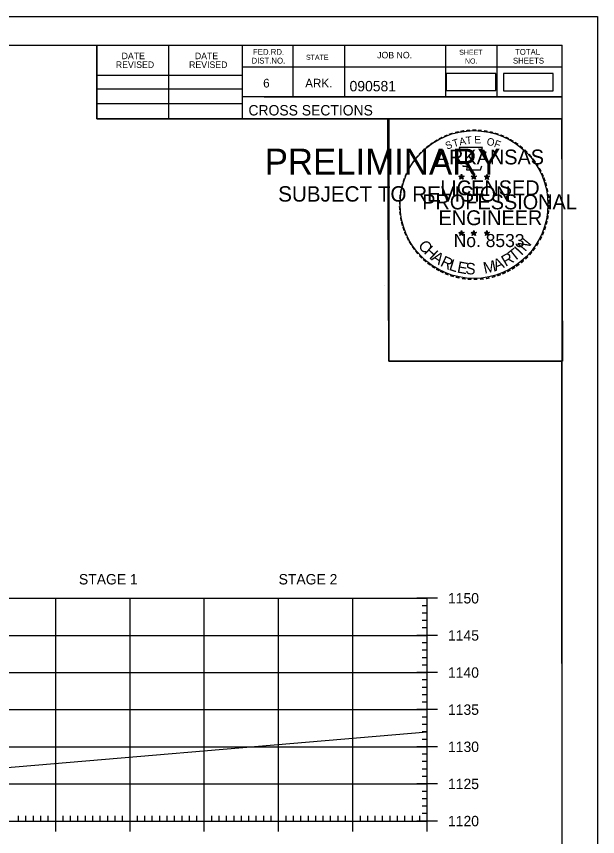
# Model space of a CAD drawing. Extents: x 1322838 to 1324533, y 339903 to 351025.
# Drawn here: x 1323788.4 to 1323866.6, y 340646 to 340756.5 of the extents above; entities that cross this region are included whole.
import ezdxf

# ---------------------------------------------------------------- set-up
doc = ezdxf.new("R2010")
doc.units = 0
for name, color, linetype in [('R_Axis', 7, 'Continuous'), ('R_Axis Annot', 7, 'Continuous'), ('R_Border', 7, 'Continuous'), ('R_Border PE', 7, 'Continuous'), ('R_Border Prem', 7, 'Continuous'), ('R_Drive', 7, 'Continuous'), ('R_Exist Surface', 7, 'Continuous'), ('R_Grid', 7, 'Continuous'), ('R_No Plot', 7, 'Continuous')]:
    doc.layers.add(name, color=color, linetype=linetype)

msp = doc.modelspace()

# ---------------------------------------------------------------- linework, layer by layer
at = {"layer": 'R_Axis'}
for p, q in [((1323845.12, 340678.12), (1323842.32, 340678.12)), ((1323843.72, 340648.12), (1323843.72, 340678.12)), ((1323843.72, 340677.12), (1323843.02, 340677.12)), ((1323843.72, 340676.12), (1323843.02, 340676.12)), ((1323843.72, 340675.12), (1323843.02, 340675.12)), ((1323843.72, 340674.12), (1323843.02, 340674.12)), ((1323845.12, 340673.12), (1323842.32, 340673.12)), ((1323843.72, 340672.12), (1323843.02, 340672.12)), ((1323843.72, 340671.12), (1323843.02, 340671.12)), ((1323843.72, 340670.12), (1323843.02, 340670.12)), ((1323843.72, 340669.12), (1323843.02, 340669.12)), ((1323845.12, 340668.12), (1323842.32, 340668.12)), ((1323843.72, 340667.12), (1323843.02, 340667.12)), ((1323843.72, 340666.12), (1323843.02, 340666.12)), ((1323843.72, 340665.12), (1323843.02, 340665.12)), ((1323843.72, 340664.12), (1323843.02, 340664.12)), ((1323845.12, 340663.12), (1323842.32, 340663.12)), ((1323843.72, 340662.12), (1323843.02, 340662.12)), ((1323843.72, 340661.12), (1323843.02, 340661.12)), ((1323843.72, 340660.12), (1323843.02, 340660.12)), ((1323843.72, 340659.12), (1323843.02, 340659.12)), ((1323845.12, 340658.12), (1323842.32, 340658.12)), ((1323843.72, 340657.12), (1323843.02, 340657.12)), ((1323843.72, 340656.12), (1323843.02, 340656.12)), ((1323843.72, 340655.12), (1323843.02, 340655.12)), ((1323845.12, 340653.12), (1323842.32, 340653.12)), ((1323843.72, 340654.12), (1323843.02, 340654.12)), ((1323843.72, 340652.12), (1323843.02, 340652.12)), ((1323843.72, 340651.12), (1323843.02, 340651.12)), ((1323843.72, 340650.12), (1323843.02, 340650.12)), ((1323788.72, 340648.12), (1323788.72, 340648.82)), ((1323789.72, 340648.12), (1323789.72, 340648.82)), ((1323790.72, 340648.12), (1323790.72, 340648.82)), ((1323791.72, 340648.12), (1323791.72, 340648.82)), ((1323792.72, 340648.12), (1323792.72, 340648.82)), ((1323793.72, 340646.72), (1323793.72, 340649.52)), ((1323794.72, 340648.12), (1323794.72, 340648.82)), ((1323795.72, 340648.12), (1323795.72, 340648.82)), ((1323796.72, 340648.12), (1323796.72, 340648.82)), ((1323797.72, 340648.12), (1323797.72, 340648.82)), ((1323798.72, 340648.12), (1323798.72, 340648.82)), ((1323799.72, 340648.12), (1323799.72, 340648.82)), ((1323800.72, 340648.12), (1323800.72, 340648.82)), ((1323801.72, 340648.12), (1323801.72, 340648.82)), ((1323802.72, 340648.12), (1323802.72, 340648.82)), ((1323803.72, 340646.72), (1323803.72, 340649.52)), ((1323804.72, 340648.12), (1323804.72, 340648.82)), ((1323805.72, 340648.12), (1323805.72, 340648.82)), ((1323806.72, 340648.12), (1323806.72, 340648.82)), ((1323807.72, 340648.12), (1323807.72, 340648.82)), ((1323808.72, 340648.12), (1323808.72, 340648.82)), ((1323809.72, 340648.12), (1323809.72, 340648.82)), ((1323810.72, 340648.12), (1323810.72, 340648.82)), ((1323811.72, 340648.12), (1323811.72, 340648.82)), ((1323812.72, 340648.12), (1323812.72, 340648.82)), ((1323813.72, 340646.72), (1323813.72, 340649.52)), ((1323814.72, 340648.12), (1323814.72, 340648.82)), ((1323815.72, 340648.12), (1323815.72, 340648.82)), ((1323816.72, 340648.12), (1323816.72, 340648.82)), ((1323817.72, 340648.12), (1323817.72, 340648.82)), ((1323818.72, 340648.12), (1323818.72, 340648.82)), ((1323819.72, 340648.12), (1323819.72, 340648.82)), ((1323820.72, 340648.12), (1323820.72, 340648.82)), ((1323821.72, 340648.12), (1323821.72, 340648.82)), ((1323822.72, 340648.12), (1323822.72, 340648.82)), ((1323823.72, 340646.72), (1323823.72, 340649.52)), ((1323824.72, 340648.12), (1323824.72, 340648.82)), ((1323825.72, 340648.12), (1323825.72, 340648.82)), ((1323826.72, 340648.12), (1323826.72, 340648.82)), ((1323827.72, 340648.12), (1323827.72, 340648.82)), ((1323828.72, 340648.12), (1323828.72, 340648.82)), ((1323829.72, 340648.12), (1323829.72, 340648.82)), ((1323830.72, 340648.12), (1323830.72, 340648.82)), ((1323831.72, 340648.12), (1323831.72, 340648.82)), ((1323832.72, 340648.12), (1323832.72, 340648.82)), ((1323833.72, 340646.72), (1323833.72, 340649.52)), ((1323834.72, 340648.12), (1323834.72, 340648.82)), ((1323835.72, 340648.12), (1323835.72, 340648.82)), ((1323836.72, 340648.12), (1323836.72, 340648.82)), ((1323837.72, 340648.12), (1323837.72, 340648.82)), ((1323838.72, 340648.12), (1323838.72, 340648.82)), ((1323839.72, 340648.12), (1323839.72, 340648.82)), ((1323840.72, 340648.12), (1323840.72, 340648.82)), ((1323841.72, 340648.12), (1323841.72, 340648.82)), ((1323842.72, 340648.12), (1323842.72, 340648.82)), ((1323843.72, 340649.12), (1323843.02, 340649.12)), ((1323843.72, 340646.72), (1323843.72, 340649.52)), ((1323563.72, 340648.12), (1323843.72, 340648.12)), ((1323845.12, 340648.12), (1323842.32, 340648.12))]:
    msp.add_line(p, q, dxfattribs=at)
at = {"layer": 'R_Border'}
for p, q in [((1323545.72, 340752.58), (1323861.9, 340752.58)), ((1323799.26, 340742.7), (1323799.26, 340752.58)), ((1323808.94, 340742.7), (1323808.94, 340752.58)), ((1323818.8, 340752.58), (1323818.8, 340742.7)), ((1323825.64, 340752.58), (1323825.64, 340745.64)), ((1323832.58, 340752.58), (1323832.58, 340745.64)), ((1323846.16, 340752.58), (1323846.16, 340745.64)), ((1323853.1, 340752.58), (1323853.1, 340745.64)), ((1323861.9, 340547.12), (1323861.9, 340752.58)), ((1323861.9, 340749.64), (1323818.8, 340749.64)), ((1323861.9, 340749.66), (1323861.9, 340749.66)), ((1323799.26, 340748.56), (1323818.8, 340748.56)), ((1323799.26, 340746.7), (1323818.8, 340746.7)), ((1323799.26, 340744.76), (1323818.8, 340744.76)), ((1323861.9, 340745.64), (1323818.8, 340745.64)), ((1323821.76, 340745.64), (1323861.9, 340745.64)), ((1323861.9, 340742.7), (1323799.26, 340742.7))]:
    msp.add_line(p, q, dxfattribs=at)
at = {"layer": 'R_Border PE'}
for p, q in [((1323847.98, 340734.95), (1323848.33, 340734.84)), ((1323847.98, 340734.95), (1323848.23, 340734.91)), ((1323847.98, 340734.95), (1323848.22, 340734.83)), ((1323848.11, 340734.54), (1323848.33, 340734.84)), ((1323848.33, 340735.21), (1323848.29, 340734.95)), ((1323848.33, 340734.84), (1323848.33, 340735.21)), ((1323848.33, 340735.21), (1323848.38, 340734.96)), ((1323848.68, 340734.95), (1323848.33, 340734.84)), ((1323848.54, 340734.54), (1323848.33, 340734.84)), ((1323848.68, 340734.95), (1323848.39, 340734.9)), ((1323848.54, 340734.54), (1323848.41, 340734.83)), ((1323848.68, 340734.95), (1323848.47, 340734.85)), ((1323849.65, 340734.95), (1323850, 340734.84)), ((1323849.65, 340734.95), (1323849.9, 340734.91)), ((1323849.65, 340734.95), (1323849.89, 340734.83)), ((1323849.78, 340734.54), (1323850, 340734.84)), ((1323850, 340735.21), (1323849.96, 340734.95)), ((1323850, 340734.84), (1323850, 340735.21)), ((1323850, 340735.21), (1323850.05, 340734.96)), ((1323850.35, 340734.95), (1323850, 340734.84)), ((1323850.21, 340734.54), (1323850, 340734.84)), ((1323850.35, 340734.95), (1323850.06, 340734.9)), ((1323850.21, 340734.54), (1323850.08, 340734.83)), ((1323850.35, 340734.95), (1323850.14, 340734.85)), ((1323851.41, 340734.94), (1323851.76, 340734.83)), ((1323851.41, 340734.94), (1323851.67, 340734.89)), ((1323851.41, 340734.94), (1323851.65, 340734.82)), ((1323851.55, 340734.53), (1323851.76, 340734.83)), ((1323851.76, 340735.19), (1323851.72, 340734.94)), ((1323851.76, 340734.83), (1323851.76, 340735.19)), ((1323851.76, 340735.19), (1323851.81, 340734.94)), ((1323852.11, 340734.94), (1323851.76, 340734.83)), ((1323851.98, 340734.53), (1323851.76, 340734.83)), ((1323852.11, 340734.94), (1323851.82, 340734.89)), ((1323851.98, 340734.53), (1323851.84, 340734.82)), ((1323852.11, 340734.94), (1323851.91, 340734.84)), ((1323848.11, 340734.54), (1323848.24, 340734.79)), ((1323848.11, 340734.54), (1323848.33, 340734.76)), ((1323848.54, 340734.54), (1323848.33, 340734.76)), ((1323849.78, 340734.54), (1323849.91, 340734.79)), ((1323849.78, 340734.54), (1323850, 340734.76)), ((1323850.21, 340734.54), (1323850, 340734.76)), ((1323851.55, 340734.53), (1323851.67, 340734.78)), ((1323851.55, 340734.53), (1323851.76, 340734.75)), ((1323851.98, 340734.53), (1323851.76, 340734.75)), ((1323847.98, 340727.38), (1323848.33, 340727.27)), ((1323847.98, 340727.38), (1323848.23, 340727.33)), ((1323847.98, 340727.38), (1323848.21, 340727.26)), ((1323848.11, 340726.97), (1323848.33, 340727.27)), ((1323848.11, 340726.97), (1323848.24, 340727.21)), ((1323848.11, 340726.97), (1323848.32, 340727.19)), ((1323848.33, 340727.63), (1323848.28, 340727.38)), ((1323848.54, 340726.97), (1323848.32, 340727.18)), ((1323848.33, 340727.27), (1323848.33, 340727.63)), ((1323848.33, 340727.63), (1323848.37, 340727.38)), ((1323848.67, 340727.38), (1323848.33, 340727.27)), ((1323848.54, 340726.97), (1323848.33, 340727.27)), ((1323848.67, 340727.38), (1323848.39, 340727.33)), ((1323848.54, 340726.97), (1323848.4, 340727.26)), ((1323848.67, 340727.38), (1323848.47, 340727.28)), ((1323849.65, 340727.38), (1323849.99, 340727.27)), ((1323849.65, 340727.38), (1323849.9, 340727.33)), ((1323849.65, 340727.38), (1323849.88, 340727.26)), ((1323849.78, 340726.97), (1323849.99, 340727.27)), ((1323849.78, 340726.97), (1323849.9, 340727.21)), ((1323849.78, 340726.97), (1323849.99, 340727.19)), ((1323849.99, 340727.63), (1323849.95, 340727.38)), ((1323849.99, 340727.27), (1323849.99, 340727.63)), ((1323849.99, 340727.63), (1323850.04, 340727.38)), ((1323850.34, 340727.38), (1323849.99, 340727.27)), ((1323850.21, 340726.97), (1323849.99, 340727.27)), ((1323850.21, 340726.97), (1323849.99, 340727.18)), ((1323850.34, 340727.38), (1323850.06, 340727.33)), ((1323850.21, 340726.97), (1323850.07, 340727.26)), ((1323850.34, 340727.38), (1323850.14, 340727.28)), ((1323851.41, 340727.37), (1323851.76, 340727.26)), ((1323851.41, 340727.37), (1323851.67, 340727.32)), ((1323851.41, 340727.37), (1323851.65, 340727.25)), ((1323851.55, 340726.96), (1323851.76, 340727.26)), ((1323851.55, 340726.96), (1323851.67, 340727.2)), ((1323851.55, 340726.96), (1323851.76, 340727.18)), ((1323851.76, 340727.62), (1323851.72, 340727.37)), ((1323851.76, 340727.26), (1323851.76, 340727.62)), ((1323851.76, 340727.62), (1323851.81, 340727.37)), ((1323852.11, 340727.37), (1323851.76, 340727.26)), ((1323851.97, 340726.96), (1323851.76, 340727.26)), ((1323851.97, 340726.96), (1323851.76, 340727.17)), ((1323852.11, 340727.37), (1323851.82, 340727.32)), ((1323851.97, 340726.96), (1323851.84, 340727.25)), ((1323852.11, 340727.37), (1323851.9, 340727.27))]:
    msp.add_line(p, q, dxfattribs=at)
for points in [[(1323848.02, 340738.83), (1323848.29, 340738)], [(1323851.53, 340737.91), (1323851.67, 340738.19), (1323850.99, 340738.17), (1323851.14, 340738.83), (1323848.02, 340738.83)], [(1323848.51, 340736.41), (1323848.51, 340736.32), (1323849.08, 340736.3), (1323849.02, 340735.83), (1323850.89, 340735.83), (1323851.09, 340736.36)], [(1323848.33, 340735.21), (1323848.54, 340734.54), (1323847.98, 340734.95), (1323848.68, 340734.95), (1323848.11, 340734.54), (1323848.33, 340735.21)], [(1323850, 340735.21), (1323850.21, 340734.54), (1323849.65, 340734.95), (1323850.35, 340734.95), (1323849.78, 340734.54), (1323850, 340735.21)], [(1323851.76, 340735.19), (1323851.98, 340734.53), (1323851.41, 340734.94), (1323852.11, 340734.94), (1323851.55, 340734.53), (1323851.76, 340735.19)], [(1323848.33, 340727.63), (1323848.54, 340726.97), (1323847.98, 340727.38), (1323848.67, 340727.38), (1323848.11, 340726.97), (1323848.33, 340727.63)], [(1323849.99, 340727.63), (1323850.21, 340726.97), (1323849.65, 340727.38), (1323850.34, 340727.38), (1323849.78, 340726.97), (1323849.99, 340727.63)], [(1323851.76, 340727.62), (1323851.97, 340726.96), (1323851.41, 340727.37), (1323852.11, 340727.37), (1323851.55, 340726.96), (1323851.76, 340727.62)]]:
    msp.add_lwpolyline(points, dxfattribs=at)
for centre, radius in [((1323848.33, 340734.84), 0.172), ((1323848.33, 340734.84), 0.145), ((1323848.33, 340734.84), 0.116), ((1323848.33, 340734.84), 0.0991), ((1323848.33, 340734.84), 0.0747), ((1323848.33, 340734.84), 0.0495), ((1323848.33, 340734.84), 0.0296), ((1323850, 340734.84), 0.172), ((1323850, 340734.84), 0.145), ((1323850, 340734.84), 0.116), ((1323850, 340734.84), 0.0991), ((1323850, 340734.84), 0.0747), ((1323850, 340734.84), 0.0495), ((1323850, 340734.84), 0.0296), ((1323851.76, 340734.83), 0.172), ((1323851.76, 340734.83), 0.145), ((1323851.76, 340734.83), 0.116), ((1323851.76, 340734.83), 0.0991), ((1323851.76, 340734.83), 0.0747), ((1323851.76, 340734.83), 0.0495), ((1323851.76, 340734.83), 0.0296), ((1323848.32, 340727.27), 0.172), ((1323848.32, 340727.27), 0.145), ((1323848.32, 340727.27), 0.116), ((1323848.32, 340727.27), 0.0991), ((1323848.32, 340727.27), 0.0747), ((1323848.32, 340727.27), 0.0495), ((1323848.32, 340727.27), 0.0296), ((1323849.99, 340727.27), 0.172), ((1323849.99, 340727.27), 0.145), ((1323849.99, 340727.27), 0.116), ((1323849.99, 340727.27), 0.0991), ((1323849.99, 340727.27), 0.0747), ((1323849.99, 340727.27), 0.0495), ((1323849.99, 340727.27), 0.0296), ((1323851.76, 340727.26), 0.172), ((1323851.76, 340727.26), 0.145), ((1323851.76, 340727.26), 0.116), ((1323851.76, 340727.26), 0.0991), ((1323851.76, 340727.26), 0.0747), ((1323851.76, 340727.26), 0.0495), ((1323851.76, 340727.26), 0.0296)]:
    msp.add_circle(centre, radius, dxfattribs=at)
at = {"layer": 'R_Drive'}
for points in [[(1323846.28, 340746.48), (1323852.97, 340746.48), (1323852.97, 340748.79), (1323846.28, 340748.79)], [(1323854, 340746.47), (1323860.68, 340746.47), (1323860.68, 340748.78), (1323854, 340748.78)]]:
    msp.add_lwpolyline(points, close=True, dxfattribs=at)
at = {"layer": 'R_Exist Surface'}
msp.add_lwpolyline([(1323777.14, 340654.47), (1323843.72, 340660.14)], dxfattribs=at)
at = {"layer": 'R_Grid'}
for p, q in [((1323563.72, 340678.12), (1323843.72, 340678.12)), ((1323793.72, 340648.12), (1323793.72, 340678.12)), ((1323803.72, 340648.12), (1323803.72, 340678.12)), ((1323813.72, 340648.12), (1323813.72, 340678.12)), ((1323823.72, 340648.12), (1323823.72, 340678.12)), ((1323833.72, 340648.12), (1323833.72, 340678.12)), ((1323843.72, 340648.12), (1323843.72, 340678.12)), ((1323563.72, 340673.12), (1323843.72, 340673.12)), ((1323563.72, 340668.12), (1323843.72, 340668.12)), ((1323563.72, 340663.12), (1323843.72, 340663.12)), ((1323563.72, 340658.12), (1323843.72, 340658.12)), ((1323563.72, 340653.12), (1323843.72, 340653.12)), ((1323563.72, 340648.12), (1323843.72, 340648.12))]:
    msp.add_line(p, q, dxfattribs=at)
at = {"layer": 'R_No Plot'}
for p, q in [((1323533.31, 340756.47), (1323866.65, 340756.47)), ((1323837.93, 340720.24), (1323837.93, 340720.24))]:
    msp.add_line(p, q, dxfattribs=at)
for points in [[(1323533.31, 340756.47), (1323866.65, 340756.47), (1323866.65, 340543.13), (1323533.31, 340543.13)], [(1323779.64, 340752.58), (1323799.26, 340752.58), (1323799.26, 340742.7), (1323815.37, 340742.7), (1323838.57, 340742.7), (1323838.57, 340710.03), (1323861.77, 340710.03), (1323861.9, 340547.12), (1323545.72, 340547.12), (1323545.72, 340752.58)], [(1323838.43, 340742.7), (1323861.77, 340742.7), (1323861.91, 340710.03), (1323838.57, 340710.03)]]:
    msp.add_lwpolyline(points, close=True, dxfattribs=at)
msp.add_circle((1323850.01, 340731.14), 9.95, dxfattribs=at)

# ---------------------------------------------------------------- texts
at = {"layer": 'R_Axis Annot'}
for s, p in [('STAGE 1', (1323796.85, 340679.98)), ('STAGE 2', (1323823.72, 340679.98)), ('1150', (1323846.52, 340677.42)), ('1145', (1323846.52, 340672.42)), ('1140', (1323846.52, 340667.42)), ('1135', (1323846.52, 340662.42)), ('1130', (1323846.52, 340657.42)), ('1125', (1323846.52, 340652.42)), ('1120', (1323846.52, 340647.42))]:
    msp.add_text(s, height=1.4, dxfattribs=at).set_placement(p)
at = {"layer": 'R_Border'}
for s, height, p in [('DATE', 0.879, (1323802.59, 340750.71)), ('DATE', 0.879, (1323812.45, 340750.71)), ('FED.RD.', 0.782, (1323820.28, 340751.3)), ('JOB NO.', 0.879, (1323836.98, 340750.82)), ('SHEET', 0.684, (1323848.02, 340751.3)), ('TOTAL', 0.782, (1323855.54, 340751.3)), ('REVISED', 0.879, (1323801.81, 340749.53)), ('REVISED', 0.879, (1323811.67, 340749.53)), ('DIST.NO.', 0.782, (1323820.08, 340750.12)), ('STATE', 0.684, (1323827.4, 340750.62)), ('NO.', 0.684, (1323848.8, 340750.12)), ('SHEETS', 0.782, (1323855.26, 340750.12)), ('6', 1.17, (1323821.64, 340746.9)), ('ARK.', 1.172, (1323827.3, 340746.9)), ('090581', 1.4, (1323833.27, 340746.38)), ('CROSS SECTIONS', 1.4, (1323819.66, 340743.13))]:
    msp.add_text(s, height=height, rotation=360, dxfattribs=at).set_placement(p)
at = {"layer": 'R_Border PE'}
for s, height, rotation, p in [('-', 1.6, 24.3072, (1323846.14, 340739.69)), ('-', 1.6, 19.1761, (1323846.77, 340739.96)), ('-', 1.6, 13.6301, (1323847.52, 340740.2)), ('-', 1.6, 10.2193, (1323848.2, 340740.36)), ('T', 1, 6.0228, (1323848.97, 340739.26)), ('-', 1.6, 5.8968, (1323848.93, 340740.47)), ('-', 1.6, 0.1862, (1323849.7, 340740.54)), ('E', 1, 0.8323, (1323850.07, 340739.37)), ('-', 1.6, 357.743, (1323850.42, 340740.53)), ('-', 1.6, 352.1617, (1323851.17, 340740.47)), ('-', 1.6, 347.2049, (1323851.88, 340740.36)), ('-', 1.6, 342.3362, (1323852.52, 340740.2)), ('-', 1.6, 337.8551, (1323853.25, 340739.98)), ('-', 1.6, 36.2317, (1323844.33, 340738.61)), ('-', 1.6, 34.0636, (1323844.91, 340739)), ('-', 1.6, 28.7918, (1323845.5, 340739.37)), ('S', 1, 21.594, (1323846.38, 340738.51)), ('T', 1, 16.4036, (1323847.29, 340738.84)), ('A', 1, 11.2132, (1323848.12, 340739.09)), ('O', 1, 350.4515, (1323851.67, 340739.16)), ('F', 1, 340.0707, (1323852.63, 340738.93)), ('-', 1.6, 334.1211, (1323853.89, 340739.71)), ('-', 1.6, 329.6409, (1323854.46, 340739.43)), ('-', 1.6, 325.8627, (1323855.11, 340739.07)), ('-', 1.6, 48.423, (1323842.97, 340737.33)), ('-', 1.6, 42.9622, (1323843.42, 340737.81)), ('-', 1.6, 38.9507, (1323843.85, 340738.23)), ('ARKANSAS', 2, 360, (1323844.87, 340736.54)), ('-', 1.6, 320.5297, (1323855.72, 340738.64)), ('-', 1.6, 315.5786, (1323856.32, 340738.15)), ('-', 1.6, 54.2325, (1323842.15, 340736.28)), ('-', 1.6, 50.6142, (1323842.57, 340736.85)), ('-', 1.6, 309.8797, (1323856.89, 340737.6)), ('-', 1.6, 306.6522, (1323857.41, 340737)), ('-', 1.6, 62.8713, (1323841.52, 340735.14)), ('-', 1.6, 58.0706, (1323841.83, 340735.75)), ('-', 1.4, 303.6753, (1323857.9, 340736.43)), ('-', 1.6, 299.6684, (1323858.22, 340735.82)), ('-', 1.6, 67.7743, (1323841.26, 340734.53)), ('DWB', 0.01, 360, (1323848.32, 340734.84)), ('DWB', 0.01, 360, (1323849.99, 340734.84)), ('DWB', 0.01, 360, (1323851.75, 340734.82)), ('-', 1.6, 294.6628, (1323858.54, 340735.21)), ('-', 1.6, 290.5728, (1323858.8, 340734.64)), ('-', 1.6, 75.461, (1323840.84, 340733.18)), ('-', 1.6, 72.3945, (1323841.04, 340733.9)), ('LICENSED', 2, 360, (1323845.47, 340732.39)), ('-', 1.6, 285.1233, (1323859.03, 340734.06)), ('-', 1.6, 81.2013, (1323840.71, 340732.47)), ('-', 1.6, 280.5493, (1323859.23, 340733.31)), ('-', 1.6, 89.0622, (1323840.61, 340731.08)), ('-', 1.6, 85.1863, (1323840.63, 340731.78)), ('PROFESSIONAL', 2, 360, (1323843.05, 340730.49)), ('-', 1.6, 276.5962, (1323859.39, 340732.55)), ('-', 1.6, 274.3301, (1323859.45, 340731.82)), ('-', 1.6, 94.1959, (1323840.64, 340730.35)), ('ENGINEER', 2, 360, (1323845.24, 340728.36)), ('-', 1.6, 269.9407, (1323859.49, 340731.19)), ('-', 1.6, 98.9479, (1323840.72, 340729.69)), ('-', 1.6, 101.7149, (1323840.85, 340728.95)), ('-', 1.6, 260.9953, (1323859.4, 340729.87)), ('-', 1.6, 263.5172, (1323859.47, 340730.53)), ('-', 1.6, 105.4578, (1323841.01, 340728.36)), ('-', 1.6, 252.8681, (1323859.11, 340728.47)), ('-', 1.6, 255.7626, (1323859.29, 340729.19)), ('-', 1.6, 109.0874, (1323841.23, 340727.73)), ('-', 1.6, 114.0643, (1323841.48, 340727.13)), ('No. 8533', 1.757, 360, (1323847.28, 340725.41)), ('DWB', 0.01, 360, (1323848.31, 340727.26)), ('DWB', 0.01, 360, (1323849.98, 340727.26)), ('DWB', 0.01, 360, (1323851.75, 340727.25)), ('-', 1.6, 247.8887, (1323858.88, 340727.8)), ('-', 1.6, 115.7289, (1323841.79, 340726.51)), ('-', 1.6, 120.4471, (1323842.14, 340725.93)), ('C', 1.54, 309.9548, (1323842.4, 340725.56)), ('N', 1.54, 50.7834, (1323856.91, 340724.71)), ('-', 1.6, 239.0712, (1323858.23, 340726.42)), ('-', 1.6, 244.6197, (1323858.62, 340727.17)), ('-', 1.6, 125.8934, (1323842.55, 340725.37)), ('-', 1.6, 130.7181, (1323843.01, 340724.81)), ('H', 1.54, 317.3873, (1323843.19, 340724.62)), ('T', 1.54, 38.428, (1323855.38, 340723.38)), ('I', 1.54, 46.3033, (1323856.39, 340724.19)), ('-', 1.6, 233.8452, (1323857.82, 340725.77)), ('-', 1.6, 134.2238, (1323843.53, 340724.27)), ('-', 1.6, 138.9338, (1323844.05, 340723.81)), ('A', 1.54, 325.5578, (1323844.18, 340723.72)), ('R', 1.54, 334.3187, (1323845.38, 340722.92)), ('L', 1.54, 342.194, (1323846.55, 340722.36)), ('A', 1.54, 21.7918, (1323852.94, 340722.17)), ('R', 1.54, 30.5528, (1323854.27, 340722.72)), ('-', 1.6, 225.7653, (1323856.92, 340724.64)), ('-', 1.6, 231.2538, (1323857.39, 340725.2)), ('-', 1.6, 144.6463, (1323844.61, 340723.4)), ('-', 1.6, 148.0898, (1323845.17, 340723.03)), ('E', 1.54, 349.3312, (1323847.66, 340722)), ('S', 1.54, 356.4684, (1323848.82, 340721.78)), ('M', 1.54, 12.4404, (1323851.44, 340721.81)), ('-', 1.6, 212.2491, (1323855.31, 340723.27)), ('-', 1.6, 215.7363, (1323855.84, 340723.66)), ('-', 1.6, 221.0851, (1323856.39, 340724.13)), ('-', 1.6, 151.5704, (1323845.75, 340722.7)), ('-', 1.6, 154.6002, (1323846.27, 340722.46)), ('-', 1.6, 158.5612, (1323846.89, 340722.2)), ('-', 1.6, 162.7983, (1323847.58, 340721.99)), ('-', 1.6, 195.4743, (1323852.83, 340722.09)), ('-', 1.6, 200.7184, (1323853.51, 340722.33)), ('-', 1.6, 204.2516, (1323854.13, 340722.6)), ('-', 1.6, 207.3568, (1323854.75, 340722.92)), ('-', 1.6, 167.5555, (1323848.29, 340721.83)), ('-', 1.6, 173.1155, (1323849.07, 340721.72)), ('-', 1.6, 176.5183, (1323849.81, 340721.66)), ('-', 1.6, 181.5918, (1323850.56, 340721.68)), ('-', 1.6, 185.8167, (1323851.37, 340721.76)), ('-', 1.6, 191.2858, (1323852.1, 340721.89))]:
    msp.add_text(s, height=height, rotation=rotation, dxfattribs=at).set_placement(p)
at = {"layer": 'R_Border Prem'}
for s, height, p in [('PRELIMINARY', 3.5, (1323821.85, 340735.16)), ('DWB', 0.01, (1323822.59, 340737.01)), ('SUBJECT TO REVISION', 2.0751, (1323823.66, 340731.53))]:
    msp.add_text(s, height=height, rotation=360, dxfattribs=at).set_placement(p)

doc.saveas('drawing.dxf')
